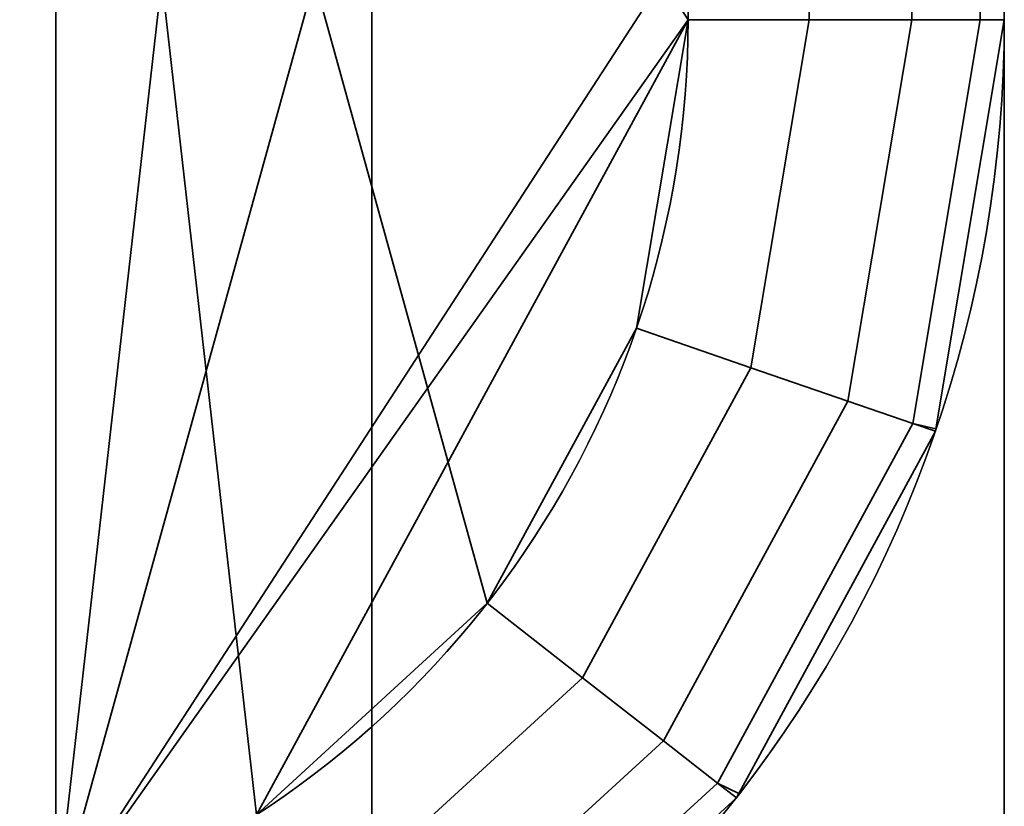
# Model space of a CAD drawing. Header units: millimetres. Extents: x -503 to 6703, y -110 to 249.
# Tile 546 of 656: x 1884.39 to 1887.5, y -18.12 to -15.63. Entities that reach past the tile are written whole.
import ezdxf

# ---------------------------------------------------------------- set-up
doc = ezdxf.new("R2010")
doc.units = ezdxf.units.MM
doc.layers.add('151', color=7, linetype='Continuous', true_color=0xffffff)

# ---------------------------------------------------------------- blocks, each defined once
blk = doc.blocks.new('UG_SURFACE_186')
at = {"layer": '151', "color": 252, "linetype": 'Continuous', "lineweight": 35}
for points in [[(1082, -9.3, 2075.2499), (1082, -26.22, 2075.2499), (1918, -26.22, 2075.2499), (1918, -9.3, 2075.2499)], [(1083.5, -9.3, 2073.75), (1916.5, -9.3, 2073.75), (1916.5, -26.22, 2073.75), (1083.5, -26.22, 2073.75)]]:
    blk.add_3dface(points, dxfattribs=at)
blk = doc.blocks.new('UG_SURFACE_189')
at = {"layer": '151', "color": 252, "linetype": 'Continuous', "lineweight": 35}
for points in [[(1884.2716, -3.5, 344.3981), (1884.2716, -27.5, 344.3981), (1884.5, -27.5, 343.25), (1884.5, -3.5, 343.25)], [(1884.5, -3.5, 310.25), (1884.5, -27.5, 310.25), (1884.2716, -27.5, 309.1019), (1884.2716, -3.5, 309.1019)], [(1884.5, -18.4554, 339.75), (1884.5, -12.5446, 339.75), (1884.5, -3.5, 343.25), (1884.5, -27.5, 343.25)], [(1884.5, -27.5, 310.25), (1884.5, -3.5, 310.25), (1884.5, -12.5446, 313.75), (1884.5, -18.4554, 313.75)], [(1884.5, -18.4554, 317.75), (1884.5, -12.5446, 317.75), (1884.5, -8.5, 319.75), (1884.5, -22.5, 319.75)], [(1884.5, -22.5, 333.75), (1884.5, -8.5, 333.75), (1884.5, -12.5446, 335.75), (1884.5, -18.4554, 335.75)], [(1885.5, -8.5, 333.75), (1884.5, -8.5, 333.75), (1884.5, -22.5, 333.75), (1885.5, -22.5, 333.75)], [(1885.5, -22.5, 319.75), (1884.5, -22.5, 319.75), (1884.5, -8.5, 319.75), (1885.5, -8.5, 319.75)], [(1885.5, -8.5, 333.75), (1885.5, -22.5, 333.75), (1885.5, -22, 331.25), (1885.5, -9, 331.25)], [(1885.5, -22.5, 319.75), (1885.5, -8.5, 319.75), (1885.5, -9, 322.25), (1885.5, -22, 322.25)], [(1885.5, -22, 331.25), (1887.5, -22, 331.25), (1887.5, -9, 331.25), (1885.5, -9, 331.25)], [(1885.5, -9, 322.25), (1887.5, -9, 322.25), (1887.5, -22, 322.25), (1885.5, -22, 322.25)], [(1885.1347, -12.8575, 317.75), (1884.5, -12.5446, 317.75), (1884.5, -18.4554, 317.75)], [(1884.5, -12.5446, 313.75), (1886.5, -15.627, 313.75), (1886.3367, -16.6034, 313.75), (1885.8644, -17.4735, 313.75)], [(1885.8644, -17.4735, 313.75), (1885.1347, -18.1425, 313.75), (1884.5, -12.5446, 313.75)], [(1886.5, -15.373, 313.75), (1886.5, -15.627, 313.75), (1884.5, -12.5446, 313.75)], [(1885.1347, -18.1425, 313.75), (1884.5, -18.4554, 313.75), (1884.5, -12.5446, 313.75)], [(1884.5, -12.5446, 335.75), (1886.5, -15.627, 335.75), (1886.3367, -16.6034, 335.75), (1885.8644, -17.4735, 335.75)], [(1885.8644, -17.4735, 335.75), (1885.1347, -18.1425, 335.75), (1884.5, -12.5446, 335.75)], [(1886.5, -15.373, 335.75), (1886.5, -15.627, 335.75), (1884.5, -12.5446, 335.75)], [(1885.1347, -18.1425, 335.75), (1884.5, -18.4554, 335.75), (1884.5, -12.5446, 335.75)], [(1884.5, -12.5446, 339.75), (1885.1347, -18.1425, 339.75), (1885.8644, -17.4735, 339.75)], [(1884.5, -12.5446, 339.75), (1886.5, -15.627, 339.75), (1886.5, -15.373, 339.75)], [(1884.5, -12.5446, 339.75), (1884.5, -18.4554, 339.75), (1885.1347, -18.1425, 339.75)], [(1885.8644, -17.4735, 339.75), (1886.3367, -16.6034, 339.75), (1886.5, -15.627, 339.75), (1884.5, -12.5446, 339.75)], [(1885.8644, -13.5265, 317.75), (1885.1347, -12.8575, 317.75), (1884.5, -18.4554, 317.75)], [(1884.5, -18.4554, 317.75), (1886.5, -15.373, 317.75), (1886.3367, -14.3966, 317.75), (1885.8644, -13.5265, 317.75)], [(1886.5, -15.627, 317.75), (1886.5, -15.373, 317.75), (1884.5, -18.4554, 317.75)], [(1886.5, -15.373, 339.75), (1886.5, -15.627, 339.75), (1886.8827, -15.627, 339.6739), (1886.8827, -15.373, 339.6739)], [(1886.5, -15.627, 335.75), (1886.5, -15.373, 335.75), (1886.8827, -15.373, 335.8261), (1886.8827, -15.627, 335.8261)], [(1886.5, -15.373, 317.75), (1886.5, -15.627, 317.75), (1886.8827, -15.627, 317.6739), (1886.8827, -15.373, 317.6739)], [(1886.5, -15.627, 313.75), (1886.5, -15.373, 313.75), (1886.8827, -15.373, 313.8261), (1886.8827, -15.627, 313.8261)], [(1886.8827, -15.373, 339.6739), (1886.8827, -15.627, 339.6739), (1887.2072, -15.627, 339.4571), (1887.2072, -15.373, 339.4571)], [(1886.8827, -15.627, 335.8261), (1886.8827, -15.373, 335.8261), (1887.2072, -15.373, 336.0429), (1887.2072, -15.627, 336.0429)], [(1886.8827, -15.373, 317.6739), (1886.8827, -15.627, 317.6739), (1887.2072, -15.627, 317.4571), (1887.2072, -15.373, 317.4571)], [(1886.8827, -15.627, 313.8261), (1886.8827, -15.373, 313.8261), (1887.2072, -15.373, 314.0429), (1887.2072, -15.627, 314.0429)], [(1887.2072, -15.373, 339.4571), (1887.2072, -15.627, 339.4571), (1887.4239, -15.627, 339.1327), (1887.4239, -15.373, 339.1327)], [(1887.2072, -15.627, 336.0429), (1887.2072, -15.373, 336.0429), (1887.4239, -15.373, 336.3673), (1887.4239, -15.627, 336.3673)], [(1887.2072, -15.373, 317.4571), (1887.2072, -15.627, 317.4571), (1887.4239, -15.627, 317.1327), (1887.4239, -15.373, 317.1327)], [(1887.2072, -15.627, 314.0429), (1887.2072, -15.373, 314.0429), (1887.4239, -15.373, 314.3673), (1887.4239, -15.627, 314.3673)], [(1887.4239, -15.373, 339.1327), (1887.4239, -15.627, 339.1327), (1887.5, -15.627, 338.75), (1887.5, -15.373, 338.75)], [(1887.4239, -15.627, 336.3673), (1887.4239, -15.373, 336.3673), (1887.5, -15.373, 336.75), (1887.5, -15.627, 336.75)], [(1887.4239, -15.373, 317.1327), (1887.4239, -15.627, 317.1327), (1887.5, -15.627, 316.75), (1887.5, -15.373, 316.75)], [(1887.4239, -15.627, 314.3673), (1887.4239, -15.373, 314.3673), (1887.5, -15.373, 314.75), (1887.5, -15.627, 314.75)], [(1886.5, -15.627, 317.75), (1884.5, -18.4554, 317.75), (1885.1347, -18.1425, 317.75)], [(1885.1347, -18.1425, 317.75), (1885.8644, -17.4735, 317.75), (1886.3367, -16.6034, 317.75), (1886.5, -15.627, 317.75)], [(1886.6985, -16.728, 317.6739), (1886.8827, -15.627, 317.6739), (1886.5, -15.627, 317.75), (1886.3367, -16.6034, 317.75)], [(1886.8827, -15.627, 313.8261), (1886.6985, -16.728, 313.8261), (1886.3367, -16.6034, 313.75), (1886.5, -15.627, 313.75)], [(1886.8827, -15.627, 335.8261), (1886.6985, -16.728, 335.8261), (1886.3367, -16.6034, 335.75), (1886.5, -15.627, 335.75)], [(1886.6985, -16.728, 339.6739), (1886.8827, -15.627, 339.6739), (1886.5, -15.627, 339.75), (1886.3367, -16.6034, 339.75)], [(1887.0052, -16.8336, 317.4571), (1887.2072, -15.627, 317.4571), (1886.8827, -15.627, 317.6739), (1886.6985, -16.728, 317.6739)], [(1887.2072, -15.627, 314.0429), (1887.0052, -16.8336, 314.0429), (1886.6985, -16.728, 313.8261), (1886.8827, -15.627, 313.8261)], [(1887.2072, -15.627, 336.0429), (1887.0052, -16.8336, 336.0429), (1886.6985, -16.728, 335.8261), (1886.8827, -15.627, 335.8261)], [(1887.0052, -16.8336, 339.4571), (1887.2072, -15.627, 339.4571), (1886.8827, -15.627, 339.6739), (1886.6985, -16.728, 339.6739)], [(1887.2102, -16.9041, 317.1327), (1887.4239, -15.627, 317.1327), (1887.2072, -15.627, 317.4571), (1887.0052, -16.8336, 317.4571)], [(1887.4239, -15.627, 314.3673), (1887.2102, -16.9041, 314.3673), (1887.0052, -16.8336, 314.0429), (1887.2072, -15.627, 314.0429)], [(1887.4239, -15.627, 336.3673), (1887.2102, -16.9041, 336.3673), (1887.0052, -16.8336, 336.0429), (1887.2072, -15.627, 336.0429)], [(1887.2102, -16.9041, 339.1327), (1887.4239, -15.627, 339.1327), (1887.2072, -15.627, 339.4571), (1887.0052, -16.8336, 339.4571)], [(1887.2834, -16.9212, 316.75), (1887.5, -15.627, 316.75), (1887.4239, -15.627, 317.1327), (1887.2102, -16.9041, 317.1327)], [(1887.2102, -16.9041, 314.3673), (1887.4239, -15.627, 314.3673), (1887.5, -15.627, 314.75), (1887.2834, -16.9212, 314.75)], [(1887.2102, -16.9041, 336.3673), (1887.4239, -15.627, 336.3673), (1887.5, -15.627, 336.75), (1887.2834, -16.9212, 336.75)], [(1887.2834, -16.9212, 338.75), (1887.5, -15.627, 338.75), (1887.4239, -15.627, 339.1327), (1887.2102, -16.9041, 339.1327)], [(1887.5, -15.627, 336.75), (1887.5, -15.627, 338.75), (1887.2834, -16.9212, 338.75), (1887.2834, -16.9212, 336.75)], [(1887.5, -15.627, 314.75), (1887.5, -15.627, 316.75), (1887.2834, -16.9212, 316.75), (1887.2834, -16.9212, 314.75)], [(1886.166, -17.709, 317.6739), (1886.6985, -16.728, 317.6739), (1886.3367, -16.6034, 317.75), (1885.8644, -17.4735, 317.75)], [(1886.6985, -16.728, 313.8261), (1886.166, -17.709, 313.8261), (1885.8644, -17.4735, 313.75), (1886.3367, -16.6034, 313.75)], [(1886.6985, -16.728, 335.8261), (1886.166, -17.709, 335.8261), (1885.8644, -17.4735, 335.75), (1886.3367, -16.6034, 335.75)], [(1886.166, -17.709, 339.6739), (1886.6985, -16.728, 339.6739), (1886.3367, -16.6034, 339.75), (1885.8644, -17.4735, 339.75)], [(1886.4217, -17.9087, 317.4571), (1887.0052, -16.8336, 317.4571), (1886.6985, -16.728, 317.6739), (1886.166, -17.709, 317.6739)], [(1887.0052, -16.8336, 314.0429), (1886.4217, -17.9087, 314.0429), (1886.166, -17.709, 313.8261), (1886.6985, -16.728, 313.8261)], [(1887.0052, -16.8336, 336.0429), (1886.4217, -17.9087, 336.0429), (1886.166, -17.709, 335.8261), (1886.6985, -16.728, 335.8261)], [(1886.4217, -17.9087, 339.4571), (1887.0052, -16.8336, 339.4571), (1886.6985, -16.728, 339.6739), (1886.166, -17.709, 339.6739)], [(1886.5926, -18.0421, 317.1327), (1887.2102, -16.9041, 317.1327), (1887.0052, -16.8336, 317.4571), (1886.4217, -17.9087, 317.4571)], [(1887.2102, -16.9041, 314.3673), (1886.5926, -18.0421, 314.3673), (1886.4217, -17.9087, 314.0429), (1887.0052, -16.8336, 314.0429)], [(1887.2102, -16.9041, 336.3673), (1886.5926, -18.0421, 336.3673), (1886.4217, -17.9087, 336.0429), (1887.0052, -16.8336, 336.0429)], [(1886.5926, -18.0421, 339.1327), (1887.2102, -16.9041, 339.1327), (1887.0052, -16.8336, 339.4571), (1886.4217, -17.9087, 339.4571)], [(1886.66, -18.0753, 316.75), (1887.2823, -16.9289, 316.75), (1887.2102, -16.9041, 317.1327), (1886.5926, -18.0421, 317.1327)], [(1886.5926, -18.0421, 314.3673), (1887.2102, -16.9041, 314.3673), (1887.2823, -16.9289, 314.75), (1886.66, -18.0753, 314.75)], [(1886.5926, -18.0421, 336.3673), (1887.2102, -16.9041, 336.3673), (1887.2823, -16.9289, 336.75), (1886.66, -18.0753, 336.75)], [(1886.66, -18.0753, 338.75), (1887.2823, -16.9289, 338.75), (1887.2102, -16.9041, 339.1327), (1886.5926, -18.0421, 339.1327)], [(1887.2102, -16.9041, 317.1327), (1887.2823, -16.9289, 316.75), (1887.2834, -16.9212, 316.75)], [(1887.2834, -16.9212, 314.75), (1887.2823, -16.9289, 314.75), (1887.2102, -16.9041, 314.3673)], [(1887.2834, -16.9212, 336.75), (1887.2823, -16.9289, 336.75), (1887.2102, -16.9041, 336.3673)], [(1887.2102, -16.9041, 339.1327), (1887.2823, -16.9289, 338.75), (1887.2834, -16.9212, 338.75)], [(1887.2823, -16.9289, 338.75), (1886.66, -18.0753, 338.75), (1886.66, -18.0753, 336.75), (1887.2823, -16.9289, 336.75)], [(1887.2823, -16.9289, 316.75), (1886.66, -18.0753, 316.75), (1886.66, -18.0753, 314.75), (1887.2823, -16.9289, 314.75)], [(1887.2823, -16.9289, 336.75), (1887.2834, -16.9212, 336.75), (1887.2834, -16.9212, 338.75), (1887.2823, -16.9289, 338.75)], [(1887.2823, -16.9289, 314.75), (1887.2834, -16.9212, 314.75), (1887.2834, -16.9212, 316.75), (1887.2823, -16.9289, 316.75)], [(1885.3432, -18.4634, 317.6739), (1886.166, -17.709, 317.6739), (1885.8644, -17.4735, 317.75), (1885.1347, -18.1425, 317.75)], [(1886.166, -17.709, 313.8261), (1885.3432, -18.4634, 313.8261), (1885.1347, -18.1425, 313.75), (1885.8644, -17.4735, 313.75)], [(1886.166, -17.709, 335.8261), (1885.3432, -18.4634, 335.8261), (1885.1347, -18.1425, 335.75), (1885.8644, -17.4735, 335.75)], [(1885.3432, -18.4634, 339.6739), (1886.166, -17.709, 339.6739), (1885.8644, -17.4735, 339.75), (1885.1347, -18.1425, 339.75)], [(1885.52, -18.7354, 317.4571), (1886.4217, -17.9087, 317.4571), (1886.166, -17.709, 317.6739), (1885.3432, -18.4634, 317.6739)], [(1886.4217, -17.9087, 314.0429), (1885.52, -18.7354, 314.0429), (1885.3432, -18.4634, 313.8261), (1886.166, -17.709, 313.8261)], [(1886.4217, -17.9087, 336.0429), (1885.52, -18.7354, 336.0429), (1885.3432, -18.4634, 335.8261), (1886.166, -17.709, 335.8261)], [(1885.52, -18.7354, 339.4571), (1886.4217, -17.9087, 339.4571), (1886.166, -17.709, 339.6739), (1885.3432, -18.4634, 339.6739)], [(1885.6381, -18.9172, 317.1327), (1886.5926, -18.0421, 317.1327), (1886.4217, -17.9087, 317.4571), (1885.52, -18.7354, 317.4571)], [(1886.5926, -18.0421, 314.3673), (1885.6381, -18.9172, 314.3673), (1885.52, -18.7354, 314.0429), (1886.4217, -17.9087, 314.0429)], [(1886.5926, -18.0421, 336.3673), (1885.6381, -18.9172, 336.3673), (1885.52, -18.7354, 336.0429), (1886.4217, -17.9087, 336.0429)], [(1885.6381, -18.9172, 339.1327), (1886.5926, -18.0421, 339.1327), (1886.4217, -17.9087, 339.4571), (1885.52, -18.7354, 339.4571)], [(1885.6969, -18.9652, 316.75), (1886.6526, -18.089, 316.75), (1886.5926, -18.0421, 317.1327), (1885.6381, -18.9172, 317.1327)], [(1885.6381, -18.9172, 314.3673), (1886.5926, -18.0421, 314.3673), (1886.6526, -18.089, 314.75), (1885.6969, -18.9652, 314.75)], [(1885.6381, -18.9172, 336.3673), (1886.5926, -18.0421, 336.3673), (1886.6526, -18.089, 336.75), (1885.6969, -18.9652, 336.75)], [(1885.6969, -18.9652, 338.75), (1886.6526, -18.089, 338.75), (1886.5926, -18.0421, 339.1327), (1885.6381, -18.9172, 339.1327)], [(1886.5926, -18.0421, 317.1327), (1886.6526, -18.089, 316.75), (1886.66, -18.0753, 316.75)], [(1886.66, -18.0753, 314.75), (1886.6526, -18.089, 314.75), (1886.5926, -18.0421, 314.3673)], [(1886.66, -18.0753, 336.75), (1886.6526, -18.089, 336.75), (1886.5926, -18.0421, 336.3673)], [(1886.5926, -18.0421, 339.1327), (1886.6526, -18.089, 338.75), (1886.66, -18.0753, 338.75)], [(1886.6526, -18.089, 338.75), (1885.6969, -18.9652, 338.75), (1885.6969, -18.9652, 336.75), (1886.6526, -18.089, 336.75)], [(1886.6526, -18.089, 316.75), (1885.6969, -18.9652, 316.75), (1885.6969, -18.9652, 314.75), (1886.6526, -18.089, 314.75)], [(1886.6526, -18.089, 336.75), (1886.66, -18.0753, 336.75), (1886.66, -18.0753, 338.75), (1886.6526, -18.089, 338.75)], [(1886.6526, -18.089, 314.75), (1886.66, -18.0753, 314.75), (1886.66, -18.0753, 316.75), (1886.6526, -18.089, 316.75)]]:
    blk.add_3dface(points, dxfattribs=at)
blk = doc.blocks.new('UG_SURFACE_195')
at = {"layer": '151', "color": 252, "linetype": 'Continuous', "lineweight": 35}
for points in [[(1884.2716, -3.5, 1779.3981), (1884.2716, -27.5, 1779.3981), (1884.5, -27.5, 1778.25), (1884.5, -3.5, 1778.25)], [(1884.5, -3.5, 1745.25), (1884.5, -27.5, 1745.25), (1884.2716, -27.5, 1744.102), (1884.2716, -3.5, 1744.102)], [(1884.5, -18.4554, 1774.75), (1884.5, -12.5446, 1774.75), (1884.5, -3.5, 1778.25), (1884.5, -27.5, 1778.25)], [(1884.5, -27.5, 1745.25), (1884.5, -3.5, 1745.25), (1884.5, -12.5446, 1748.75), (1884.5, -18.4554, 1748.75)], [(1884.5, -18.4554, 1752.75), (1884.5, -12.5446, 1752.75), (1884.5, -8.5, 1754.75), (1884.5, -22.5, 1754.75)], [(1884.5, -22.5, 1768.75), (1884.5, -8.5, 1768.75), (1884.5, -12.5446, 1770.75), (1884.5, -18.4554, 1770.75)], [(1885.5, -8.5, 1768.75), (1884.5, -8.5, 1768.75), (1884.5, -22.5, 1768.75), (1885.5, -22.5, 1768.75)], [(1885.5, -22.5, 1754.75), (1884.5, -22.5, 1754.75), (1884.5, -8.5, 1754.75), (1885.5, -8.5, 1754.75)], [(1885.5, -8.5, 1768.75), (1885.5, -22.5, 1768.75), (1885.5, -22, 1766.25), (1885.5, -9, 1766.25)], [(1885.5, -22.5, 1754.75), (1885.5, -8.5, 1754.75), (1885.5, -9, 1757.25), (1885.5, -22, 1757.25)], [(1885.5, -22, 1766.25), (1887.5, -22, 1766.25), (1887.5, -9, 1766.25), (1885.5, -9, 1766.25)], [(1885.5, -9, 1757.25), (1887.5, -9, 1757.25), (1887.5, -22, 1757.25), (1885.5, -22, 1757.25)], [(1885.1347, -12.8575, 1752.75), (1884.5, -12.5446, 1752.75), (1884.5, -18.4554, 1752.75)], [(1884.5, -12.5446, 1748.75), (1886.5, -15.627, 1748.75), (1886.3367, -16.6034, 1748.75), (1885.8644, -17.4735, 1748.75)], [(1885.8644, -17.4735, 1748.75), (1885.1347, -18.1425, 1748.75), (1884.5, -12.5446, 1748.75)], [(1886.5, -15.373, 1748.75), (1886.5, -15.627, 1748.75), (1884.5, -12.5446, 1748.75)], [(1885.1347, -18.1425, 1748.75), (1884.5, -18.4554, 1748.75), (1884.5, -12.5446, 1748.75)], [(1884.5, -12.5446, 1770.75), (1886.5, -15.627, 1770.75), (1886.3367, -16.6034, 1770.75), (1885.8644, -17.4735, 1770.75)], [(1885.8644, -17.4735, 1770.75), (1885.1347, -18.1425, 1770.75), (1884.5, -12.5446, 1770.75)], [(1886.5, -15.373, 1770.75), (1886.5, -15.627, 1770.75), (1884.5, -12.5446, 1770.75)], [(1885.1347, -18.1425, 1770.75), (1884.5, -18.4554, 1770.75), (1884.5, -12.5446, 1770.75)], [(1884.5, -12.5446, 1774.75), (1885.1347, -18.1425, 1774.75), (1885.8644, -17.4735, 1774.75)], [(1884.5, -12.5446, 1774.75), (1886.5, -15.627, 1774.75), (1886.5, -15.373, 1774.75)], [(1884.5, -12.5446, 1774.75), (1884.5, -18.4554, 1774.75), (1885.1347, -18.1425, 1774.75)], [(1885.8644, -17.4735, 1774.75), (1886.3367, -16.6034, 1774.75), (1886.5, -15.627, 1774.75), (1884.5, -12.5446, 1774.75)], [(1885.8644, -13.5265, 1752.75), (1885.1347, -12.8575, 1752.75), (1884.5, -18.4554, 1752.75)], [(1884.5, -18.4554, 1752.75), (1886.5, -15.373, 1752.75), (1886.3367, -14.3966, 1752.75), (1885.8644, -13.5265, 1752.75)], [(1886.5, -15.627, 1752.75), (1886.5, -15.373, 1752.75), (1884.5, -18.4554, 1752.75)], [(1886.5, -15.373, 1774.75), (1886.5, -15.627, 1774.75), (1886.8827, -15.627, 1774.6739), (1886.8827, -15.373, 1774.6739)], [(1886.5, -15.627, 1770.75), (1886.5, -15.373, 1770.75), (1886.8827, -15.373, 1770.8261), (1886.8827, -15.627, 1770.8261)], [(1886.5, -15.373, 1752.75), (1886.5, -15.627, 1752.75), (1886.8827, -15.627, 1752.6739), (1886.8827, -15.373, 1752.6739)], [(1886.5, -15.627, 1748.75), (1886.5, -15.373, 1748.75), (1886.8827, -15.373, 1748.8261), (1886.8827, -15.627, 1748.8261)], [(1886.8827, -15.373, 1774.6739), (1886.8827, -15.627, 1774.6739), (1887.2072, -15.627, 1774.4571), (1887.2072, -15.373, 1774.4571)], [(1886.8827, -15.627, 1770.8261), (1886.8827, -15.373, 1770.8261), (1887.2072, -15.373, 1771.0429), (1887.2072, -15.627, 1771.0429)], [(1886.8827, -15.373, 1752.6739), (1886.8827, -15.627, 1752.6739), (1887.2072, -15.627, 1752.4571), (1887.2072, -15.373, 1752.4571)], [(1886.8827, -15.627, 1748.8261), (1886.8827, -15.373, 1748.8261), (1887.2072, -15.373, 1749.0429), (1887.2072, -15.627, 1749.0429)], [(1887.2072, -15.373, 1774.4571), (1887.2072, -15.627, 1774.4571), (1887.4239, -15.627, 1774.1327), (1887.4239, -15.373, 1774.1327)], [(1887.2072, -15.627, 1771.0429), (1887.2072, -15.373, 1771.0429), (1887.4239, -15.373, 1771.3673), (1887.4239, -15.627, 1771.3673)], [(1887.2072, -15.373, 1752.4571), (1887.2072, -15.627, 1752.4571), (1887.4239, -15.627, 1752.1327), (1887.4239, -15.373, 1752.1327)], [(1887.2072, -15.627, 1749.0429), (1887.2072, -15.373, 1749.0429), (1887.4239, -15.373, 1749.3674), (1887.4239, -15.627, 1749.3674)], [(1887.4239, -15.373, 1774.1327), (1887.4239, -15.627, 1774.1327), (1887.5, -15.627, 1773.7499), (1887.5, -15.373, 1773.7499)], [(1887.4239, -15.627, 1771.3673), (1887.4239, -15.373, 1771.3673), (1887.5, -15.373, 1771.75), (1887.5, -15.627, 1771.75)], [(1887.4239, -15.373, 1752.1327), (1887.4239, -15.627, 1752.1327), (1887.5, -15.627, 1751.75), (1887.5, -15.373, 1751.75)], [(1887.4239, -15.627, 1749.3674), (1887.4239, -15.373, 1749.3674), (1887.5, -15.373, 1749.75), (1887.5, -15.627, 1749.75)], [(1886.5, -15.627, 1752.75), (1884.5, -18.4554, 1752.75), (1885.1347, -18.1425, 1752.75)], [(1885.1347, -18.1425, 1752.75), (1885.8644, -17.4735, 1752.75), (1886.3367, -16.6034, 1752.75), (1886.5, -15.627, 1752.75)], [(1886.6985, -16.728, 1752.6739), (1886.8827, -15.627, 1752.6739), (1886.5, -15.627, 1752.75), (1886.3367, -16.6034, 1752.75)], [(1886.8827, -15.627, 1748.8261), (1886.6985, -16.728, 1748.8261), (1886.3367, -16.6034, 1748.75), (1886.5, -15.627, 1748.75)], [(1886.8827, -15.627, 1770.8261), (1886.6985, -16.728, 1770.8261), (1886.3367, -16.6034, 1770.75), (1886.5, -15.627, 1770.75)], [(1886.6985, -16.728, 1774.6739), (1886.8827, -15.627, 1774.6739), (1886.5, -15.627, 1774.75), (1886.3367, -16.6034, 1774.75)], [(1887.0052, -16.8336, 1752.4571), (1887.2072, -15.627, 1752.4571), (1886.8827, -15.627, 1752.6739), (1886.6985, -16.728, 1752.6739)], [(1887.2072, -15.627, 1749.0429), (1887.0052, -16.8336, 1749.0429), (1886.6985, -16.728, 1748.8261), (1886.8827, -15.627, 1748.8261)], [(1887.2072, -15.627, 1771.0429), (1887.0052, -16.8336, 1771.0429), (1886.6985, -16.728, 1770.8261), (1886.8827, -15.627, 1770.8261)], [(1887.0052, -16.8336, 1774.4571), (1887.2072, -15.627, 1774.4571), (1886.8827, -15.627, 1774.6739), (1886.6985, -16.728, 1774.6739)], [(1887.2102, -16.9041, 1752.1327), (1887.4239, -15.627, 1752.1327), (1887.2072, -15.627, 1752.4571), (1887.0052, -16.8336, 1752.4571)], [(1887.4239, -15.627, 1749.3674), (1887.2102, -16.9041, 1749.3674), (1887.0052, -16.8336, 1749.0429), (1887.2072, -15.627, 1749.0429)], [(1887.4239, -15.627, 1771.3673), (1887.2102, -16.9041, 1771.3673), (1887.0052, -16.8336, 1771.0429), (1887.2072, -15.627, 1771.0429)], [(1887.2102, -16.9041, 1774.1327), (1887.4239, -15.627, 1774.1327), (1887.2072, -15.627, 1774.4571), (1887.0052, -16.8336, 1774.4571)], [(1887.2834, -16.9212, 1751.75), (1887.5, -15.627, 1751.75), (1887.4239, -15.627, 1752.1327), (1887.2102, -16.9041, 1752.1327)], [(1887.2102, -16.9041, 1749.3674), (1887.4239, -15.627, 1749.3674), (1887.5, -15.627, 1749.75), (1887.2834, -16.9212, 1749.75)], [(1887.2102, -16.9041, 1771.3673), (1887.4239, -15.627, 1771.3673), (1887.5, -15.627, 1771.75), (1887.2834, -16.9212, 1771.75)], [(1887.2834, -16.9212, 1773.7499), (1887.5, -15.627, 1773.7499), (1887.4239, -15.627, 1774.1327), (1887.2102, -16.9041, 1774.1327)], [(1887.5, -15.627, 1771.75), (1887.5, -15.627, 1773.7499), (1887.2834, -16.9212, 1773.7499), (1887.2834, -16.9212, 1771.75)], [(1887.5, -15.627, 1749.75), (1887.5, -15.627, 1751.75), (1887.2834, -16.9212, 1751.75), (1887.2834, -16.9212, 1749.75)], [(1886.166, -17.709, 1752.6739), (1886.6985, -16.728, 1752.6739), (1886.3367, -16.6034, 1752.75), (1885.8644, -17.4735, 1752.75)], [(1886.6985, -16.728, 1748.8261), (1886.166, -17.709, 1748.8261), (1885.8644, -17.4735, 1748.75), (1886.3367, -16.6034, 1748.75)], [(1886.6985, -16.728, 1770.8261), (1886.166, -17.709, 1770.8261), (1885.8644, -17.4735, 1770.75), (1886.3367, -16.6034, 1770.75)], [(1886.166, -17.709, 1774.6739), (1886.6985, -16.728, 1774.6739), (1886.3367, -16.6034, 1774.75), (1885.8644, -17.4735, 1774.75)], [(1886.4217, -17.9087, 1752.4571), (1887.0052, -16.8336, 1752.4571), (1886.6985, -16.728, 1752.6739), (1886.166, -17.709, 1752.6739)], [(1887.0052, -16.8336, 1749.0429), (1886.4217, -17.9087, 1749.0429), (1886.166, -17.709, 1748.8261), (1886.6985, -16.728, 1748.8261)], [(1887.0052, -16.8336, 1771.0429), (1886.4217, -17.9087, 1771.0429), (1886.166, -17.709, 1770.8261), (1886.6985, -16.728, 1770.8261)], [(1886.4217, -17.9087, 1774.4571), (1887.0052, -16.8336, 1774.4571), (1886.6985, -16.728, 1774.6739), (1886.166, -17.709, 1774.6739)], [(1886.5926, -18.0421, 1752.1327), (1887.2102, -16.9041, 1752.1327), (1887.0052, -16.8336, 1752.4571), (1886.4217, -17.9087, 1752.4571)], [(1887.2102, -16.9041, 1749.3674), (1886.5926, -18.0421, 1749.3674), (1886.4217, -17.9087, 1749.0429), (1887.0052, -16.8336, 1749.0429)], [(1887.2102, -16.9041, 1771.3673), (1886.5926, -18.0421, 1771.3673), (1886.4217, -17.9087, 1771.0429), (1887.0052, -16.8336, 1771.0429)], [(1886.5926, -18.0421, 1774.1327), (1887.2102, -16.9041, 1774.1327), (1887.0052, -16.8336, 1774.4571), (1886.4217, -17.9087, 1774.4571)], [(1886.66, -18.0753, 1751.75), (1887.2823, -16.9289, 1751.75), (1887.2102, -16.9041, 1752.1327), (1886.5926, -18.0421, 1752.1327)], [(1886.5926, -18.0421, 1749.3674), (1887.2102, -16.9041, 1749.3674), (1887.2823, -16.9289, 1749.75), (1886.66, -18.0753, 1749.75)], [(1886.5926, -18.0421, 1771.3673), (1887.2102, -16.9041, 1771.3673), (1887.2823, -16.9289, 1771.75), (1886.66, -18.0753, 1771.75)], [(1886.66, -18.0753, 1773.7499), (1887.2823, -16.9289, 1773.7499), (1887.2102, -16.9041, 1774.1327), (1886.5926, -18.0421, 1774.1327)], [(1887.2102, -16.9041, 1752.1327), (1887.2823, -16.9289, 1751.75), (1887.2834, -16.9212, 1751.75)], [(1887.2834, -16.9212, 1749.75), (1887.2823, -16.9289, 1749.75), (1887.2102, -16.9041, 1749.3674)], [(1887.2834, -16.9212, 1771.75), (1887.2823, -16.9289, 1771.75), (1887.2102, -16.9041, 1771.3673)], [(1887.2102, -16.9041, 1774.1327), (1887.2823, -16.9289, 1773.7499), (1887.2834, -16.9212, 1773.7499)], [(1887.2823, -16.9289, 1773.7499), (1886.66, -18.0753, 1773.7499), (1886.66, -18.0753, 1771.75), (1887.2823, -16.9289, 1771.75)], [(1887.2823, -16.9289, 1751.75), (1886.66, -18.0753, 1751.75), (1886.66, -18.0753, 1749.75), (1887.2823, -16.9289, 1749.75)], [(1887.2823, -16.9289, 1771.75), (1887.2834, -16.9212, 1771.75), (1887.2834, -16.9212, 1773.7499), (1887.2823, -16.9289, 1773.7499)], [(1887.2823, -16.9289, 1749.75), (1887.2834, -16.9212, 1749.75), (1887.2834, -16.9212, 1751.75), (1887.2823, -16.9289, 1751.75)], [(1885.3432, -18.4634, 1752.6739), (1886.166, -17.709, 1752.6739), (1885.8644, -17.4735, 1752.75), (1885.1347, -18.1425, 1752.75)], [(1886.166, -17.709, 1748.8261), (1885.3432, -18.4634, 1748.8261), (1885.1347, -18.1425, 1748.75), (1885.8644, -17.4735, 1748.75)], [(1886.166, -17.709, 1770.8261), (1885.3432, -18.4634, 1770.8261), (1885.1347, -18.1425, 1770.75), (1885.8644, -17.4735, 1770.75)], [(1885.3432, -18.4634, 1774.6739), (1886.166, -17.709, 1774.6739), (1885.8644, -17.4735, 1774.75), (1885.1347, -18.1425, 1774.75)], [(1885.52, -18.7354, 1752.4571), (1886.4217, -17.9087, 1752.4571), (1886.166, -17.709, 1752.6739), (1885.3432, -18.4634, 1752.6739)], [(1886.4217, -17.9087, 1749.0429), (1885.52, -18.7354, 1749.0429), (1885.3432, -18.4634, 1748.8261), (1886.166, -17.709, 1748.8261)], [(1886.4217, -17.9087, 1771.0429), (1885.52, -18.7354, 1771.0429), (1885.3432, -18.4634, 1770.8261), (1886.166, -17.709, 1770.8261)], [(1885.52, -18.7354, 1774.4571), (1886.4217, -17.9087, 1774.4571), (1886.166, -17.709, 1774.6739), (1885.3432, -18.4634, 1774.6739)], [(1885.6381, -18.9172, 1752.1327), (1886.5926, -18.0421, 1752.1327), (1886.4217, -17.9087, 1752.4571), (1885.52, -18.7354, 1752.4571)], [(1886.5926, -18.0421, 1749.3674), (1885.6381, -18.9172, 1749.3674), (1885.52, -18.7354, 1749.0429), (1886.4217, -17.9087, 1749.0429)], [(1886.5926, -18.0421, 1771.3673), (1885.6381, -18.9172, 1771.3673), (1885.52, -18.7354, 1771.0429), (1886.4217, -17.9087, 1771.0429)], [(1885.6381, -18.9172, 1774.1327), (1886.5926, -18.0421, 1774.1327), (1886.4217, -17.9087, 1774.4571), (1885.52, -18.7354, 1774.4571)], [(1885.6969, -18.9652, 1751.75), (1886.6526, -18.089, 1751.75), (1886.5926, -18.0421, 1752.1327), (1885.6381, -18.9172, 1752.1327)], [(1885.6381, -18.9172, 1749.3674), (1886.5926, -18.0421, 1749.3674), (1886.6526, -18.089, 1749.75), (1885.6969, -18.9652, 1749.75)], [(1885.6381, -18.9172, 1771.3673), (1886.5926, -18.0421, 1771.3673), (1886.6526, -18.089, 1771.75), (1885.6969, -18.9652, 1771.75)], [(1885.6969, -18.9652, 1773.7499), (1886.6526, -18.089, 1773.7499), (1886.5926, -18.0421, 1774.1327), (1885.6381, -18.9172, 1774.1327)], [(1886.5926, -18.0421, 1752.1327), (1886.6526, -18.089, 1751.75), (1886.66, -18.0753, 1751.75)], [(1886.66, -18.0753, 1749.75), (1886.6526, -18.089, 1749.75), (1886.5926, -18.0421, 1749.3674)], [(1886.66, -18.0753, 1771.75), (1886.6526, -18.089, 1771.75), (1886.5926, -18.0421, 1771.3673)], [(1886.5926, -18.0421, 1774.1327), (1886.6526, -18.089, 1773.7499), (1886.66, -18.0753, 1773.7499)], [(1886.6526, -18.089, 1773.7499), (1885.6969, -18.9652, 1773.7499), (1885.6969, -18.9652, 1771.75), (1886.6526, -18.089, 1771.75)], [(1886.6526, -18.089, 1751.75), (1885.6969, -18.9652, 1751.75), (1885.6969, -18.9652, 1749.75), (1886.6526, -18.089, 1749.75)], [(1886.6526, -18.089, 1771.75), (1886.66, -18.0753, 1771.75), (1886.66, -18.0753, 1773.7499), (1886.6526, -18.089, 1773.7499)], [(1886.6526, -18.089, 1749.75), (1886.66, -18.0753, 1749.75), (1886.66, -18.0753, 1751.75), (1886.6526, -18.089, 1751.75)]]:
    blk.add_3dface(points, dxfattribs=at)
blk = doc.blocks.new('UG_SURFACE_201')
at = {"layer": '151', "color": 252, "linetype": 'Continuous', "lineweight": 35}
for points in [[(1884.2716, -3.5, 1529.3981), (1884.2716, -27.5, 1529.3981), (1884.5, -27.5, 1528.25), (1884.5, -3.5, 1528.25)], [(1884.5, -3.5, 1495.25), (1884.5, -27.5, 1495.25), (1884.2716, -27.5, 1494.102), (1884.2716, -3.5, 1494.102)], [(1884.5, -18.4554, 1524.75), (1884.5, -12.5446, 1524.75), (1884.5, -3.5, 1528.25), (1884.5, -27.5, 1528.25)], [(1884.5, -27.5, 1495.25), (1884.5, -3.5, 1495.25), (1884.5, -12.5446, 1498.75), (1884.5, -18.4554, 1498.75)], [(1884.5, -18.4554, 1502.75), (1884.5, -12.5446, 1502.75), (1884.5, -8.5, 1504.75), (1884.5, -22.5, 1504.75)], [(1884.5, -22.5, 1518.75), (1884.5, -8.5, 1518.75), (1884.5, -12.5446, 1520.75), (1884.5, -18.4554, 1520.75)], [(1885.5, -8.5, 1518.75), (1884.5, -8.5, 1518.75), (1884.5, -22.5, 1518.75), (1885.5, -22.5, 1518.75)], [(1885.5, -22.5, 1504.75), (1884.5, -22.5, 1504.75), (1884.5, -8.5, 1504.75), (1885.5, -8.5, 1504.75)], [(1885.5, -8.5, 1518.75), (1885.5, -22.5, 1518.75), (1885.5, -22, 1516.25), (1885.5, -9, 1516.25)], [(1885.5, -22.5, 1504.75), (1885.5, -8.5, 1504.75), (1885.5, -9, 1507.25), (1885.5, -22, 1507.25)], [(1885.5, -22, 1516.25), (1887.5, -22, 1516.25), (1887.5, -9, 1516.25), (1885.5, -9, 1516.25)], [(1885.5, -9, 1507.25), (1887.5, -9, 1507.25), (1887.5, -22, 1507.25), (1885.5, -22, 1507.25)], [(1885.1347, -12.8575, 1502.75), (1884.5, -12.5446, 1502.75), (1884.5, -18.4554, 1502.75)], [(1884.5, -12.5446, 1498.75), (1886.5, -15.627, 1498.75), (1886.3367, -16.6034, 1498.75), (1885.8644, -17.4735, 1498.75)], [(1885.8644, -17.4735, 1498.75), (1885.1347, -18.1425, 1498.75), (1884.5, -12.5446, 1498.75)], [(1886.5, -15.373, 1498.75), (1886.5, -15.627, 1498.75), (1884.5, -12.5446, 1498.75)], [(1885.1347, -18.1425, 1498.75), (1884.5, -18.4554, 1498.75), (1884.5, -12.5446, 1498.75)], [(1884.5, -12.5446, 1520.75), (1886.5, -15.627, 1520.75), (1886.3367, -16.6034, 1520.75), (1885.8644, -17.4735, 1520.75)], [(1885.8644, -17.4735, 1520.75), (1885.1347, -18.1425, 1520.75), (1884.5, -12.5446, 1520.75)], [(1886.5, -15.373, 1520.75), (1886.5, -15.627, 1520.75), (1884.5, -12.5446, 1520.75)], [(1885.1347, -18.1425, 1520.75), (1884.5, -18.4554, 1520.75), (1884.5, -12.5446, 1520.75)], [(1884.5, -12.5446, 1524.75), (1885.1347, -18.1425, 1524.75), (1885.8644, -17.4735, 1524.75)], [(1884.5, -12.5446, 1524.75), (1886.5, -15.627, 1524.75), (1886.5, -15.373, 1524.75)], [(1884.5, -12.5446, 1524.75), (1884.5, -18.4554, 1524.75), (1885.1347, -18.1425, 1524.75)], [(1885.8644, -17.4735, 1524.75), (1886.3367, -16.6034, 1524.75), (1886.5, -15.627, 1524.75), (1884.5, -12.5446, 1524.75)], [(1885.8644, -13.5265, 1502.75), (1885.1347, -12.8575, 1502.75), (1884.5, -18.4554, 1502.75)], [(1884.5, -18.4554, 1502.75), (1886.5, -15.373, 1502.75), (1886.3367, -14.3966, 1502.75), (1885.8644, -13.5265, 1502.75)], [(1886.5, -15.627, 1502.75), (1886.5, -15.373, 1502.75), (1884.5, -18.4554, 1502.75)], [(1886.5, -15.373, 1524.75), (1886.5, -15.627, 1524.75), (1886.8827, -15.627, 1524.6739), (1886.8827, -15.373, 1524.6739)], [(1886.5, -15.627, 1520.75), (1886.5, -15.373, 1520.75), (1886.8827, -15.373, 1520.8261), (1886.8827, -15.627, 1520.8261)], [(1886.5, -15.373, 1502.75), (1886.5, -15.627, 1502.75), (1886.8827, -15.627, 1502.6739), (1886.8827, -15.373, 1502.6739)], [(1886.5, -15.627, 1498.75), (1886.5, -15.373, 1498.75), (1886.8827, -15.373, 1498.8261), (1886.8827, -15.627, 1498.8261)], [(1886.8827, -15.373, 1524.6739), (1886.8827, -15.627, 1524.6739), (1887.2072, -15.627, 1524.4571), (1887.2072, -15.373, 1524.4571)], [(1886.8827, -15.627, 1520.8261), (1886.8827, -15.373, 1520.8261), (1887.2072, -15.373, 1521.0429), (1887.2072, -15.627, 1521.0429)], [(1886.8827, -15.373, 1502.6739), (1886.8827, -15.627, 1502.6739), (1887.2072, -15.627, 1502.4571), (1887.2072, -15.373, 1502.4571)], [(1886.8827, -15.627, 1498.8261), (1886.8827, -15.373, 1498.8261), (1887.2072, -15.373, 1499.0429), (1887.2072, -15.627, 1499.0429)], [(1887.2072, -15.373, 1524.4571), (1887.2072, -15.627, 1524.4571), (1887.4239, -15.627, 1524.1327), (1887.4239, -15.373, 1524.1327)], [(1887.2072, -15.627, 1521.0429), (1887.2072, -15.373, 1521.0429), (1887.4239, -15.373, 1521.3673), (1887.4239, -15.627, 1521.3673)], [(1887.2072, -15.373, 1502.4571), (1887.2072, -15.627, 1502.4571), (1887.4239, -15.627, 1502.1327), (1887.4239, -15.373, 1502.1327)], [(1887.2072, -15.627, 1499.0429), (1887.2072, -15.373, 1499.0429), (1887.4239, -15.373, 1499.3674), (1887.4239, -15.627, 1499.3674)], [(1887.4239, -15.373, 1524.1327), (1887.4239, -15.627, 1524.1327), (1887.5, -15.627, 1523.7499), (1887.5, -15.373, 1523.7499)], [(1887.4239, -15.627, 1521.3673), (1887.4239, -15.373, 1521.3673), (1887.5, -15.373, 1521.75), (1887.5, -15.627, 1521.75)], [(1887.4239, -15.373, 1502.1327), (1887.4239, -15.627, 1502.1327), (1887.5, -15.627, 1501.75), (1887.5, -15.373, 1501.75)], [(1887.4239, -15.627, 1499.3674), (1887.4239, -15.373, 1499.3674), (1887.5, -15.373, 1499.75), (1887.5, -15.627, 1499.75)], [(1886.5, -15.627, 1502.75), (1884.5, -18.4554, 1502.75), (1885.1347, -18.1425, 1502.75)], [(1885.1347, -18.1425, 1502.75), (1885.8644, -17.4735, 1502.75), (1886.3367, -16.6034, 1502.75), (1886.5, -15.627, 1502.75)], [(1886.6985, -16.728, 1502.6739), (1886.8827, -15.627, 1502.6739), (1886.5, -15.627, 1502.75), (1886.3367, -16.6034, 1502.75)], [(1886.8827, -15.627, 1498.8261), (1886.6985, -16.728, 1498.8261), (1886.3367, -16.6034, 1498.75), (1886.5, -15.627, 1498.75)], [(1886.8827, -15.627, 1520.8261), (1886.6985, -16.728, 1520.8261), (1886.3367, -16.6034, 1520.75), (1886.5, -15.627, 1520.75)], [(1886.6985, -16.728, 1524.6739), (1886.8827, -15.627, 1524.6739), (1886.5, -15.627, 1524.75), (1886.3367, -16.6034, 1524.75)], [(1887.0052, -16.8336, 1502.4571), (1887.2072, -15.627, 1502.4571), (1886.8827, -15.627, 1502.6739), (1886.6985, -16.728, 1502.6739)], [(1887.2072, -15.627, 1499.0429), (1887.0052, -16.8336, 1499.0429), (1886.6985, -16.728, 1498.8261), (1886.8827, -15.627, 1498.8261)], [(1887.2072, -15.627, 1521.0429), (1887.0052, -16.8336, 1521.0429), (1886.6985, -16.728, 1520.8261), (1886.8827, -15.627, 1520.8261)], [(1887.0052, -16.8336, 1524.4571), (1887.2072, -15.627, 1524.4571), (1886.8827, -15.627, 1524.6739), (1886.6985, -16.728, 1524.6739)], [(1887.2102, -16.9041, 1502.1327), (1887.4239, -15.627, 1502.1327), (1887.2072, -15.627, 1502.4571), (1887.0052, -16.8336, 1502.4571)], [(1887.4239, -15.627, 1499.3674), (1887.2102, -16.9041, 1499.3674), (1887.0052, -16.8336, 1499.0429), (1887.2072, -15.627, 1499.0429)], [(1887.4239, -15.627, 1521.3673), (1887.2102, -16.9041, 1521.3673), (1887.0052, -16.8336, 1521.0429), (1887.2072, -15.627, 1521.0429)], [(1887.2102, -16.9041, 1524.1327), (1887.4239, -15.627, 1524.1327), (1887.2072, -15.627, 1524.4571), (1887.0052, -16.8336, 1524.4571)], [(1887.2834, -16.9212, 1501.75), (1887.5, -15.627, 1501.75), (1887.4239, -15.627, 1502.1327), (1887.2102, -16.9041, 1502.1327)], [(1887.2102, -16.9041, 1499.3674), (1887.4239, -15.627, 1499.3674), (1887.5, -15.627, 1499.75), (1887.2834, -16.9212, 1499.75)], [(1887.2102, -16.9041, 1521.3673), (1887.4239, -15.627, 1521.3673), (1887.5, -15.627, 1521.75), (1887.2834, -16.9212, 1521.75)], [(1887.2834, -16.9212, 1523.7499), (1887.5, -15.627, 1523.7499), (1887.4239, -15.627, 1524.1327), (1887.2102, -16.9041, 1524.1327)], [(1887.5, -15.627, 1521.75), (1887.5, -15.627, 1523.7499), (1887.2834, -16.9212, 1523.7499), (1887.2834, -16.9212, 1521.75)], [(1887.5, -15.627, 1499.75), (1887.5, -15.627, 1501.75), (1887.2834, -16.9212, 1501.75), (1887.2834, -16.9212, 1499.75)], [(1886.166, -17.709, 1502.6739), (1886.6985, -16.728, 1502.6739), (1886.3367, -16.6034, 1502.75), (1885.8644, -17.4735, 1502.75)], [(1886.6985, -16.728, 1498.8261), (1886.166, -17.709, 1498.8261), (1885.8644, -17.4735, 1498.75), (1886.3367, -16.6034, 1498.75)], [(1886.6985, -16.728, 1520.8261), (1886.166, -17.709, 1520.8261), (1885.8644, -17.4735, 1520.75), (1886.3367, -16.6034, 1520.75)], [(1886.166, -17.709, 1524.6739), (1886.6985, -16.728, 1524.6739), (1886.3367, -16.6034, 1524.75), (1885.8644, -17.4735, 1524.75)], [(1886.4217, -17.9087, 1502.4571), (1887.0052, -16.8336, 1502.4571), (1886.6985, -16.728, 1502.6739), (1886.166, -17.709, 1502.6739)], [(1887.0052, -16.8336, 1499.0429), (1886.4217, -17.9087, 1499.0429), (1886.166, -17.709, 1498.8261), (1886.6985, -16.728, 1498.8261)], [(1887.0052, -16.8336, 1521.0429), (1886.4217, -17.9087, 1521.0429), (1886.166, -17.709, 1520.8261), (1886.6985, -16.728, 1520.8261)], [(1886.4217, -17.9087, 1524.4571), (1887.0052, -16.8336, 1524.4571), (1886.6985, -16.728, 1524.6739), (1886.166, -17.709, 1524.6739)], [(1886.5926, -18.0421, 1502.1327), (1887.2102, -16.9041, 1502.1327), (1887.0052, -16.8336, 1502.4571), (1886.4217, -17.9087, 1502.4571)], [(1887.2102, -16.9041, 1499.3674), (1886.5926, -18.0421, 1499.3674), (1886.4217, -17.9087, 1499.0429), (1887.0052, -16.8336, 1499.0429)], [(1887.2102, -16.9041, 1521.3673), (1886.5926, -18.0421, 1521.3673), (1886.4217, -17.9087, 1521.0429), (1887.0052, -16.8336, 1521.0429)], [(1886.5926, -18.0421, 1524.1327), (1887.2102, -16.9041, 1524.1327), (1887.0052, -16.8336, 1524.4571), (1886.4217, -17.9087, 1524.4571)], [(1886.66, -18.0753, 1501.75), (1887.2823, -16.9289, 1501.75), (1887.2102, -16.9041, 1502.1327), (1886.5926, -18.0421, 1502.1327)], [(1886.5926, -18.0421, 1499.3674), (1887.2102, -16.9041, 1499.3674), (1887.2823, -16.9289, 1499.75), (1886.66, -18.0753, 1499.75)], [(1886.5926, -18.0421, 1521.3673), (1887.2102, -16.9041, 1521.3673), (1887.2823, -16.9289, 1521.75), (1886.66, -18.0753, 1521.75)], [(1886.66, -18.0753, 1523.7499), (1887.2823, -16.9289, 1523.7499), (1887.2102, -16.9041, 1524.1327), (1886.5926, -18.0421, 1524.1327)], [(1887.2102, -16.9041, 1502.1327), (1887.2823, -16.9289, 1501.75), (1887.2834, -16.9212, 1501.75)], [(1887.2834, -16.9212, 1499.75), (1887.2823, -16.9289, 1499.75), (1887.2102, -16.9041, 1499.3674)], [(1887.2834, -16.9212, 1521.75), (1887.2823, -16.9289, 1521.75), (1887.2102, -16.9041, 1521.3673)], [(1887.2102, -16.9041, 1524.1327), (1887.2823, -16.9289, 1523.7499), (1887.2834, -16.9212, 1523.7499)], [(1887.2823, -16.9289, 1523.7499), (1886.66, -18.0753, 1523.7499), (1886.66, -18.0753, 1521.75), (1887.2823, -16.9289, 1521.75)], [(1887.2823, -16.9289, 1501.75), (1886.66, -18.0753, 1501.75), (1886.66, -18.0753, 1499.75), (1887.2823, -16.9289, 1499.75)], [(1887.2823, -16.9289, 1521.75), (1887.2834, -16.9212, 1521.75), (1887.2834, -16.9212, 1523.7499), (1887.2823, -16.9289, 1523.7499)], [(1887.2823, -16.9289, 1499.75), (1887.2834, -16.9212, 1499.75), (1887.2834, -16.9212, 1501.75), (1887.2823, -16.9289, 1501.75)], [(1885.3432, -18.4634, 1502.6739), (1886.166, -17.709, 1502.6739), (1885.8644, -17.4735, 1502.75), (1885.1347, -18.1425, 1502.75)], [(1886.166, -17.709, 1498.8261), (1885.3432, -18.4634, 1498.8261), (1885.1347, -18.1425, 1498.75), (1885.8644, -17.4735, 1498.75)], [(1886.166, -17.709, 1520.8261), (1885.3432, -18.4634, 1520.8261), (1885.1347, -18.1425, 1520.75), (1885.8644, -17.4735, 1520.75)], [(1885.3432, -18.4634, 1524.6739), (1886.166, -17.709, 1524.6739), (1885.8644, -17.4735, 1524.75), (1885.1347, -18.1425, 1524.75)], [(1885.52, -18.7354, 1502.4571), (1886.4217, -17.9087, 1502.4571), (1886.166, -17.709, 1502.6739), (1885.3432, -18.4634, 1502.6739)], [(1886.4217, -17.9087, 1499.0429), (1885.52, -18.7354, 1499.0429), (1885.3432, -18.4634, 1498.8261), (1886.166, -17.709, 1498.8261)], [(1886.4217, -17.9087, 1521.0429), (1885.52, -18.7354, 1521.0429), (1885.3432, -18.4634, 1520.8261), (1886.166, -17.709, 1520.8261)], [(1885.52, -18.7354, 1524.4571), (1886.4217, -17.9087, 1524.4571), (1886.166, -17.709, 1524.6739), (1885.3432, -18.4634, 1524.6739)], [(1885.6381, -18.9172, 1502.1327), (1886.5926, -18.0421, 1502.1327), (1886.4217, -17.9087, 1502.4571), (1885.52, -18.7354, 1502.4571)], [(1886.5926, -18.0421, 1499.3674), (1885.6381, -18.9172, 1499.3674), (1885.52, -18.7354, 1499.0429), (1886.4217, -17.9087, 1499.0429)], [(1886.5926, -18.0421, 1521.3673), (1885.6381, -18.9172, 1521.3673), (1885.52, -18.7354, 1521.0429), (1886.4217, -17.9087, 1521.0429)], [(1885.6381, -18.9172, 1524.1327), (1886.5926, -18.0421, 1524.1327), (1886.4217, -17.9087, 1524.4571), (1885.52, -18.7354, 1524.4571)], [(1885.6969, -18.9652, 1501.75), (1886.6526, -18.089, 1501.75), (1886.5926, -18.0421, 1502.1327), (1885.6381, -18.9172, 1502.1327)], [(1885.6381, -18.9172, 1499.3674), (1886.5926, -18.0421, 1499.3674), (1886.6526, -18.089, 1499.75), (1885.6969, -18.9652, 1499.75)], [(1885.6381, -18.9172, 1521.3673), (1886.5926, -18.0421, 1521.3673), (1886.6526, -18.089, 1521.75), (1885.6969, -18.9652, 1521.75)], [(1885.6969, -18.9652, 1523.7499), (1886.6526, -18.089, 1523.7499), (1886.5926, -18.0421, 1524.1327), (1885.6381, -18.9172, 1524.1327)], [(1886.5926, -18.0421, 1502.1327), (1886.6526, -18.089, 1501.75), (1886.66, -18.0753, 1501.75)], [(1886.66, -18.0753, 1499.75), (1886.6526, -18.089, 1499.75), (1886.5926, -18.0421, 1499.3674)], [(1886.66, -18.0753, 1521.75), (1886.6526, -18.089, 1521.75), (1886.5926, -18.0421, 1521.3673)], [(1886.5926, -18.0421, 1524.1327), (1886.6526, -18.089, 1523.7499), (1886.66, -18.0753, 1523.7499)], [(1886.6526, -18.089, 1523.7499), (1885.6969, -18.9652, 1523.7499), (1885.6969, -18.9652, 1521.75), (1886.6526, -18.089, 1521.75)], [(1886.6526, -18.089, 1501.75), (1885.6969, -18.9652, 1501.75), (1885.6969, -18.9652, 1499.75), (1886.6526, -18.089, 1499.75)], [(1886.6526, -18.089, 1521.75), (1886.66, -18.0753, 1521.75), (1886.66, -18.0753, 1523.7499), (1886.6526, -18.089, 1523.7499)], [(1886.6526, -18.089, 1499.75), (1886.66, -18.0753, 1499.75), (1886.66, -18.0753, 1501.75), (1886.6526, -18.089, 1501.75)]]:
    blk.add_3dface(points, dxfattribs=at)

msp = doc.modelspace()

# ---------------------------------------------------------------- linework, layer by layer
at = {"layer": '151', "color": 251, "linetype": 'Continuous', "lineweight": -3, "true_color": 0x636466}
for p, q in [((1884.5, -27.5, 310.25), (1884.5, -3.5, 310.25)), ((1884.5, -27.5, 343.25), (1884.5, -3.5, 343.25)), ((1884.5, -27.5, 1778.25), (1884.5, -3.5, 1778.25)), ((1884.5, -27.5, 1745.25), (1884.5, -3.5, 1745.25)), ((1884.5, -27.5, 1495.25), (1884.5, -3.5, 1495.25)), ((1884.5, -27.5, 1528.25), (1884.5, -3.5, 1528.25)), ((1884.5, -8.5, 319.75), (1884.5, -22.5, 319.75)), ((1884.5, -22.5, 333.75), (1884.5, -8.5, 333.75)), ((1884.5, -22.5, 1768.75), (1884.5, -8.5, 1768.75)), ((1884.5, -8.5, 1754.75), (1884.5, -22.5, 1754.75)), ((1884.5, -8.5, 1504.75), (1884.5, -22.5, 1504.75)), ((1884.5, -22.5, 1518.75), (1884.5, -8.5, 1518.75)), ((1885.5, -8.5, 319.75), (1885.5, -22.5, 319.75)), ((1885.5, -22.5, 333.75), (1885.5, -8.5, 333.75)), ((1885.5, -22.5, 1768.75), (1885.5, -8.5, 1768.75)), ((1885.5, -8.5, 1754.75), (1885.5, -22.5, 1754.75)), ((1885.5, -8.5, 1504.75), (1885.5, -22.5, 1504.75)), ((1885.5, -22.5, 1518.75), (1885.5, -8.5, 1518.75)), ((1885.5, -9, 322.25), (1885.5, -22, 322.25)), ((1885.5, -22, 331.25), (1885.5, -9, 331.25)), ((1885.5, -9, 1757.25), (1885.5, -22, 1757.25)), ((1885.5, -22, 1766.25), (1885.5, -9, 1766.25)), ((1885.5, -9, 1507.25), (1885.5, -22, 1507.25)), ((1885.5, -22, 1516.25), (1885.5, -9, 1516.25)), ((1887.5, -22, 322.25), (1887.5, -9, 322.25)), ((1887.5, -9, 331.25), (1887.5, -22, 331.25)), ((1887.5, -9, 1766.25), (1887.5, -22, 1766.25)), ((1887.5, -22, 1757.25), (1887.5, -9, 1757.25)), ((1887.5, -22, 1507.25), (1887.5, -9, 1507.25)), ((1887.5, -9, 1516.25), (1887.5, -22, 1516.25)), ((1884.5, -18.4554, 339.75), (1884.5, -12.5446, 339.75)), ((1884.5, -18.4554, 317.75), (1884.5, -12.5446, 317.75)), ((1884.5, -12.5446, 335.75), (1884.5, -18.4554, 335.75)), ((1884.5, -12.5446, 313.75), (1884.5, -18.4554, 313.75)), ((1884.5, -18.4554, 1752.75), (1884.5, -12.5446, 1752.75)), ((1884.5, -18.4554, 1774.75), (1884.5, -12.5446, 1774.75)), ((1884.5, -12.5446, 1748.75), (1884.5, -18.4554, 1748.75)), ((1884.5, -12.5446, 1770.75), (1884.5, -18.4554, 1770.75)), ((1884.5, -18.4554, 1524.75), (1884.5, -12.5446, 1524.75)), ((1884.5, -12.5446, 1498.75), (1884.5, -18.4554, 1498.75)), ((1884.5, -18.4554, 1502.75), (1884.5, -12.5446, 1502.75)), ((1884.5, -12.5446, 1520.75), (1884.5, -18.4554, 1520.75))]:
    msp.add_line(p, q, dxfattribs=at)
at = {"layer": '151', "color": 251, "linetype": 'Continuous', "lineweight": -3, "true_color": 0x636466, "extrusion": (-1, 0, 0)}
for centre in [(15.5, 326.75, -1887.5), (15.5, 1761.75, -1887.5), (15.5, 1511.75, -1887.5)]:
    msp.add_circle(centre, 3, dxfattribs=at)
at = {"layer": '151', "color": 251, "linetype": 'Continuous', "lineweight": -3, "true_color": 0x636466}
for centre, radius, start in [((1883.5, -15.627, 339.75), 3, 289.4712), ((1883.5, -15.627, 336.75), 4, 284.4775), ((1883.5, -15.627, 317.75), 3, 289.4712), ((1883.5, -15.627, 314.75), 4, 284.4775), ((1883.5, -15.627, 1752.75), 3, 289.4712), ((1883.5, -15.627, 1749.75), 4, 284.4775), ((1883.5, -15.627, 1774.75), 3, 289.4712), ((1883.5, -15.627, 1771.75), 4, 284.4775), ((1883.5, -15.627, 1524.75), 3, 289.4712), ((1883.5, -15.627, 1521.75), 4, 284.4775), ((1883.5, -15.627, 1502.75), 3, 289.4712), ((1883.5, -15.627, 1499.75), 4, 284.4775)]:
    msp.add_arc(centre, radius, start, 0, dxfattribs=at)
at = {"layer": '151', "color": 251, "linetype": 'Continuous', "lineweight": -3, "true_color": 0x636466, "extrusion": (0, 0, -1)}
for centre, radius, end in [((-1883.5, -15.627, -316.75), 4, 255.5225), ((-1883.5, -15.627, -335.75), 3, 250.5288), ((-1883.5, -15.627, -313.75), 3, 250.5288), ((-1883.5, -15.627, -338.75), 4, 255.5225), ((-1883.5, -15.627, -1751.75), 4, 255.5225), ((-1883.5, -15.627, -1770.75), 3, 250.5288), ((-1883.5, -15.627, -1748.75), 3, 250.5288), ((-1883.5, -15.627, -1773.75), 4, 255.5225), ((-1883.5, -15.627, -1501.75), 4, 255.5225), ((-1883.5, -15.627, -1523.75), 4, 255.5225), ((-1883.5, -15.627, -1520.75), 3, 250.5288), ((-1883.5, -15.627, -1498.75), 3, 250.5288)]:
    msp.add_arc(centre, radius, 180, end, dxfattribs=at)

# ---------------------------------------------------------------- block references
at = {"layer": '151', "color": 251, "linetype": 'Continuous', "lineweight": -3, "true_color": 0x636466}
for name in ['UG_SURFACE_186', 'UG_SURFACE_189', 'UG_SURFACE_195', 'UG_SURFACE_201']:
    msp.add_blockref(name, (0, 0), dxfattribs=at)

doc.saveas('drawing.dxf')
